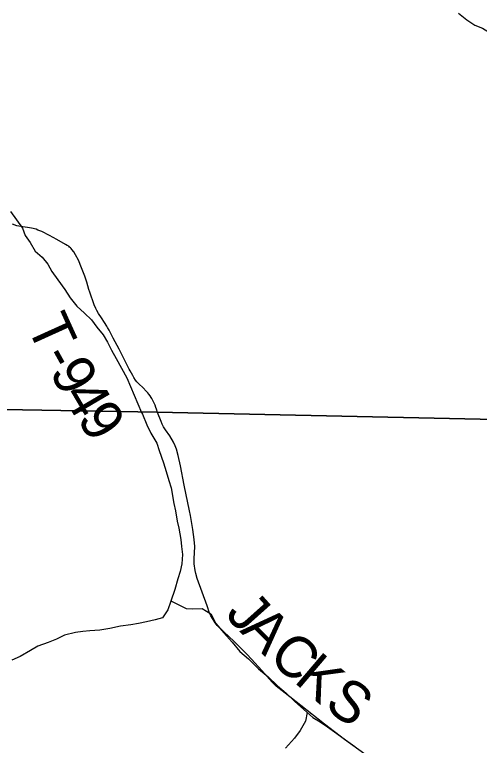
# Model space of a CAD drawing. Extents: x 0 to 34, y -8.9 to 22.
# Drawn here: x 26.944 to 27.582, y 11.458 to 12.462 of the extents above; entities that cross this region are included whole.
import ezdxf

# ---------------------------------------------------------------- set-up
doc = ezdxf.new("R2010")
doc.units = 0
for name, color, linetype in [('GM_X_Corporation', 7, 'Continuous'), ('GM_X_Minor_River', 7, 'Continuous'), ('GM_X_Township_Road', 7, 'Continuous'), ('GM_X_Township_Road_Text', 7, 'Continuous')]:
    doc.layers.add(name, color=color, linetype=linetype)

msp = doc.modelspace()

# ---------------------------------------------------------------- linework, layer by layer
at = {"layer": 'GM_X_Corporation'}
msp.add_lwpolyline([(28.8143, 13.904), (23.7167, 13.904), (23.7167, 11.9654), (24.1849, 11.9621), (24.2054, 11.9625), (24.3163, 11.9608), (25.0773, 11.948), (25.1035, 11.9505), (25.7218, 11.9377), (25.7578, 11.9372), (26.2139, 11.9314), (27.1396, 11.9157), (27.9423, 11.8981), (28.2591, 11.8967), (28.3241, 11.8942), (28.4085, 11.8914), (28.4711, 11.8911), (28.692, 11.888), (28.7762, 11.8872), (28.7779, 11.9899), (28.7786, 12.0342), (28.7787, 12.0377), (28.8049, 13.053), (28.8122, 13.7561)], close=True, dxfattribs=at)
msp.add_lwpolyline([(28.8143, 13.904), (23.7167, 13.904), (23.7167, 11.9654), (24.1849, 11.9621), (24.2054, 11.9625), (24.3163, 11.9608), (25.0773, 11.948), (25.1035, 11.9505), (25.7218, 11.9377), (25.7578, 11.9372), (26.2139, 11.9314), (27.1396, 11.9157), (27.9423, 11.8981), (28.2591, 11.8967), (28.3241, 11.8942), (28.4085, 11.8914), (28.4711, 11.8911), (28.692, 11.888), (28.7762, 11.8872), (28.7779, 11.9899), (28.7786, 12.0342), (28.7787, 12.0377), (28.8049, 13.053), (28.8122, 13.7561)], close=True, dxfattribs=at)
msp.add_lwpolyline([(28.7308, 9.4444), (28.7377, 10.2012), (28.7609, 11.0119), (28.7622, 11.1187), (28.7651, 11.3014), (28.7754, 11.6346), (28.7775, 11.7346), (28.7797, 11.7437), (28.7762, 11.8872), (28.692, 11.888), (28.4711, 11.8911), (28.4085, 11.8914), (28.3241, 11.8942), (28.2591, 11.8967), (27.9423, 11.8981), (27.1396, 11.9157), (26.2139, 11.9314)], dxfattribs=at)
msp.add_lwpolyline([(28.7308, 9.4444), (28.7377, 10.2012), (28.7609, 11.0119), (28.7622, 11.1187), (28.7651, 11.3014), (28.7754, 11.6346), (28.7775, 11.7346), (28.7797, 11.7437), (28.7762, 11.8872), (28.692, 11.888), (28.4711, 11.8911), (28.4085, 11.8914), (28.3241, 11.8942), (28.2591, 11.8967), (27.9423, 11.8981), (27.1396, 11.9157), (26.2139, 11.9314)], dxfattribs=at)
at = {"layer": 'GM_X_Minor_River'}
for points in [[(27.5531, 12.4635), (27.5649, 12.4545), (27.5756, 12.4471), (27.5862, 12.443), (27.5957, 12.4371), (27.6056, 12.4311), (27.6144, 12.4214), (27.6248, 12.4094), (27.634, 12.3977), (27.6432, 12.3857), (27.6486, 12.3751), (27.6517, 12.3638), (27.6552, 12.3517), (27.6637, 12.3419), (27.6736, 12.3348), (27.6782, 12.325), (27.6775, 12.3152), (27.6758, 12.303)], [(26.9379, 12.1911), (26.9544, 12.1685), (26.9583, 12.1583), (26.9652, 12.1485), (26.9717, 12.1369), (26.9813, 12.1286), (26.9893, 12.1189), (26.9947, 12.1087), (27.0028, 12.0974), (27.0127, 12.0839), (27.0197, 12.0726), (27.0289, 12.0613), (27.0396, 12.0516), (27.0491, 12.0422), (27.0564, 12.0324), (27.0652, 12.0219), (27.071, 12.0117), (27.0768, 12.0008), (27.0833, 11.9891), (27.0906, 11.9759), (27.0976, 11.9627), (27.1177, 11.9153), (27.1193, 11.9126)], [(27.1193, 11.9126), (27.1254, 11.8983), (27.1307, 11.8865), (27.1391, 11.8728), (27.1422, 11.863), (27.1479, 11.8459), (27.1517, 11.8341), (27.1555, 11.8216), (27.1586, 11.8114), (27.1624, 11.7901), (27.1644, 11.7799), (27.1671, 11.7658), (27.169, 11.756), (27.1717, 11.7404), (27.1728, 11.7309), (27.174, 11.7199), (27.1733, 11.7073), (27.171, 11.6967), (27.168, 11.6864), (27.1635, 11.672), (27.1582, 11.656), (27.1541, 11.6442), (27.1469, 11.6328), (27.1367, 11.6301), (27.1249, 11.6274), (27.1139, 11.6251), (27.1033, 11.6235), (27.0892, 11.6216), (27.0745, 11.6185), (27.0608, 11.6162), (27.0471, 11.615), (27.0373, 11.6142), (27.0274, 11.613), (27.0122, 11.6092), (27.0013, 11.6038), (26.9895, 11.5992), (26.9755, 11.5939), (26.9656, 11.5881), (26.9512, 11.5797), (26.9399, 11.5748)], [(27.1583, 11.6562), (27.1673, 11.6519), (27.1791, 11.6458), (27.1886, 11.6455), (27.2011, 11.6459), (27.2133, 11.6383), (27.2198, 11.6251), (27.2308, 11.6122), (27.2422, 11.5997), (27.2529, 11.5868), (27.2647, 11.5766), (27.2784, 11.563), (27.292, 11.552), (27.3046, 11.5395), (27.3164, 11.5293), (27.3282, 11.5183), (27.3407, 11.5069), (27.3533, 11.4963), (27.3635, 11.4899), (27.3734, 11.4831), (27.386, 11.474), (27.3981, 11.4653), (27.4107, 11.4562)], [(27.3455, 11.5029), (27.343, 11.491), (27.3359, 11.4784), (27.3279, 11.4677), (27.3158, 11.454)]]:
    msp.add_lwpolyline(points, dxfattribs=at)
at = {"layer": 'GM_X_Township_Road'}
for points in [[(27.1398, 11.9151), (27.1386, 11.9195), (27.1378, 11.9218), (27.1365, 11.925), (27.1353, 11.928), (27.1332, 11.9325), (27.1322, 11.9342), (27.1313, 11.9357), (27.1297, 11.9379), (27.128, 11.9402), (27.1264, 11.942), (27.1247, 11.9439), (27.1195, 11.9493), (27.1146, 11.9542), (27.1132, 11.9556), (27.1116, 11.9574), (27.1098, 11.9596), (27.1074, 11.9631), (27.1058, 11.9657), (27.1022, 11.9722), (27.1011, 11.9744), (27.1, 11.9766), (27.0963, 11.9837), (27.0871, 12.0019), (27.0792, 12.0174), (27.0769, 12.0217), (27.075, 12.0254), (27.0735, 12.0281), (27.0714, 12.0317), (27.0702, 12.0338), (27.0672, 12.0388), (27.0628, 12.0452), (27.0589, 12.0511), (27.0566, 12.0554), (27.0553, 12.0581), (27.0531, 12.0631), (27.047, 12.0803), (27.0457, 12.0842), (27.0427, 12.0942), (27.0417, 12.0971), (27.04, 12.1023), (27.0356, 12.1139), (27.0312, 12.1242), (27.0272, 12.1319), (27.0249, 12.1356), (27.0223, 12.1391), (27.0215, 12.1402), (27.0202, 12.1414), (27.0191, 12.1424), (27.0179, 12.1434), (27.0159, 12.1447), (27.0137, 12.1461), (27.0018, 12.1527), (26.9914, 12.1583), (26.9808, 12.1636), (26.9757, 12.1658), (26.9731, 12.1668), (26.971, 12.1674), (26.9689, 12.168), (26.9668, 12.1685), (26.9639, 12.169), (26.9613, 12.1694), (26.9551, 12.1701), (26.9496, 12.171), (26.9466, 12.1717), (26.9407, 12.1736)], [(27.4247, 11.4458), (27.3966, 11.4659), (27.3692, 11.4868), (27.3366, 11.5124), (27.3154, 11.5296), (27.303, 11.5391), (27.2973, 11.5447), (27.283, 11.5605), (27.2691, 11.5762), (27.2629, 11.5826), (27.2449, 11.6009), (27.2309, 11.6137), (27.222, 11.6224), (27.219, 11.6262), (27.2162, 11.6305), (27.2133, 11.6357), (27.2114, 11.6396), (27.2079, 11.6493), (27.2011, 11.6683), (27.1945, 11.6872), (27.1926, 11.6939), (27.1916, 11.698), (27.1902, 11.7072), (27.1902, 11.7142), (27.191, 11.731), (27.19, 11.7408), (27.1883, 11.7543), (27.1852, 11.7735), (27.184, 11.7802), (27.1763, 11.8154), (27.1713, 11.842), (27.1683, 11.856), (27.1659, 11.8646), (27.1643, 11.8695), (27.162, 11.8745), (27.1566, 11.8831), (27.1508, 11.8913), (27.1482, 11.8953), (27.1462, 11.899), (27.1447, 11.9028), (27.1398, 11.9151)]]:
    msp.add_lwpolyline(points, dxfattribs=at)

# ---------------------------------------------------------------- texts
at = {"layer": 'GM_X_Township_Road_Text'}
for s, rotation, p in [('T', 294.3681, (26.9597, 12.0349)), ('-', 299.0461, (26.9795, 11.9917)), ('9', 298.9303, (26.9908, 11.9713)), ('4', 300.5098, (27.0086, 11.9392)), ('9', 303.6567, (27.0282, 11.9062)), ('J', 311.7674, (27.2315, 11.6372)), ('A', 315.2962, (27.2519, 11.6146)), ('C', 318.6059, (27.29, 11.5769)), ('K', 319.6153, (27.3258, 11.5454)), ('S', 323.4722, (27.3672, 11.5104))]:
    msp.add_text(s, height=0.0568, rotation=rotation, dxfattribs=at).set_placement(p)

doc.saveas('drawing.dxf')
